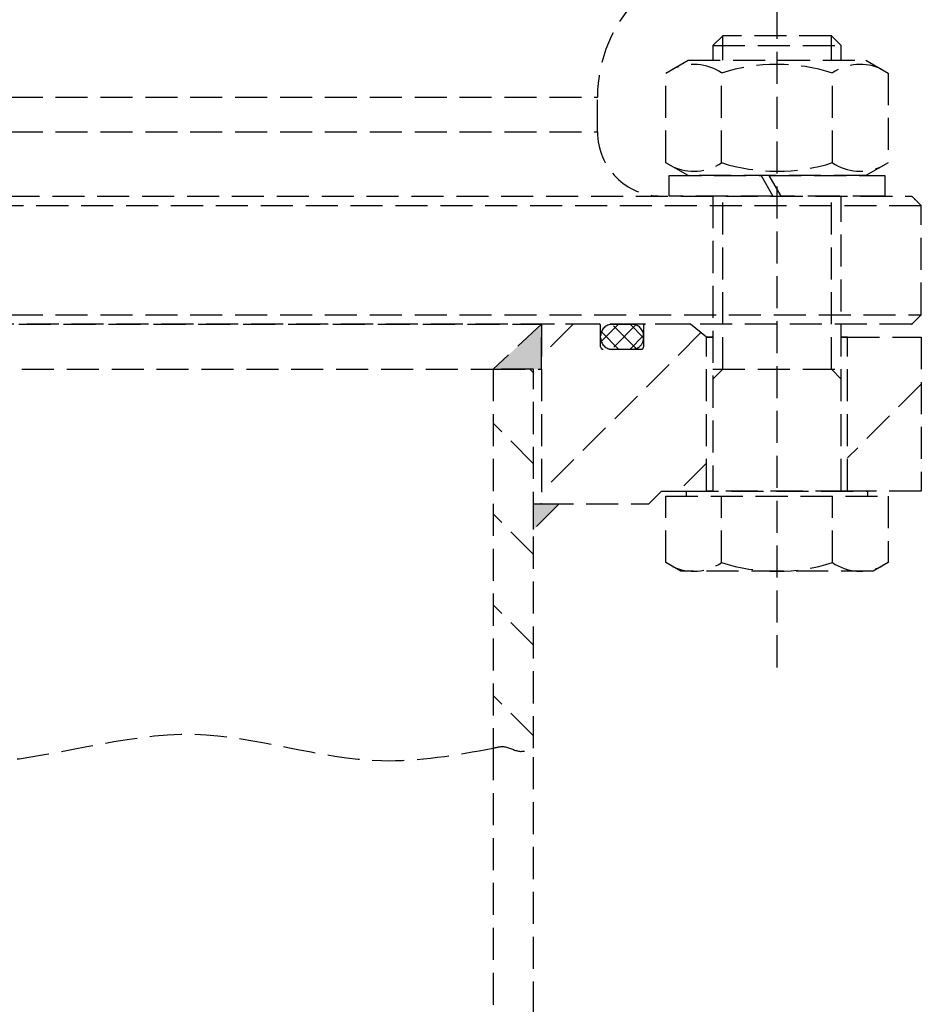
# Model space of a CAD drawing. Header units: millimetres. Extents: x -50096 to 615650, y 194565 to 243945.
# Tile 267 of 354: x 255094 to 255234, y 221369 to 221523. Entities that reach past the tile are written whole.
import ezdxf

# ---------------------------------------------------------------- set-up
doc = ezdxf.new("R2010")
doc.units = ezdxf.units.MM
doc.linetypes.add('ГТО-1 Пунктир', pattern=[7, 5, -2])
doc.layers.add('ГТО-2_Размеры_035', color=2, linetype='Continuous', lineweight=35)
doc.layers.add('ОГОС_Пунктир_025', color=151, linetype='ГТО-1 Пунктир', lineweight=25)

# ---------------------------------------------------------------- blocks, each defined once
blk = doc.blocks.new('ОГСО_Затвор_План')
at = {"layer": 'ОГОС_Пунктир_025'}
for p, q in [((-756.67, -241), (-756.67, -128.5)), ((-765.14, -142.5), (-766.67, -144.03)), ((-765.14, -146.3), (-765.14, -142.5)), ((-748.2, -142.5), (-765.14, -142.5)), ((-748.2, -146.3), (-748.2, -142.5)), ((-746.67, -144.03), (-748.2, -142.5)), ((-766.67, -144.03), (-766.67, -146.3)), ((-766.67, -144.03), (-746.67, -144.03)), ((-746.67, -146.3), (-746.67, -144.03)), ((-774, -148.31), (-770.52, -146.3)), ((-770.52, -146.3), (-742.82, -146.3)), ((-742.82, -146.3), (-739.35, -148.31)), ((-774, -162.29), (-774, -148.31)), ((-765.33, -162.29), (-765.33, -148.31)), ((-748.01, -162.29), (-748.01, -148.31)), ((-739.35, -148.31), (-739.35, -162.29)), ((-904.17, -152.1), (-784.67, -152.1)), ((-904.17, -157.5), (-784.67, -157.5)), ((-770.52, -164.3), (-774, -162.29)), ((-739.35, -162.29), (-742.82, -164.3)), ((-773.47, -167.5), (-773.47, -164.3)), ((-773.47, -164.3), (-759.16, -164.3)), ((-742.82, -164.3), (-770.52, -164.3)), ((-759.16, -164.3), (-757.31, -167.5)), ((-757.88, -164.3), (-739.87, -164.3)), ((-756.03, -167.5), (-757.88, -164.3)), ((-739.87, -164.3), (-739.87, -167.5)), ((-1072.67, -167.5), (-735.67, -167.5)), ((-1072.67, -167.5), (-735.67, -167.5)), ((-757.31, -167.5), (-773.47, -167.5)), ((-766.67, -167.5), (-766.67, -213.5)), ((-765.14, -194.5), (-765.14, -167.5)), ((-739.87, -167.5), (-756.03, -167.5)), ((-748.2, -194.5), (-748.2, -167.5)), ((-746.67, -213.5), (-746.67, -167.5)), ((-734.17, -169), (-1074.17, -169)), ((-734.17, -169), (-1074.17, -169)), ((-904.17, -186), (-734.17, -186)), ((-904.17, -186), (-734.17, -186)), ((-1014.92, -187.5), (-793.42, -187.5)), ((-735.67, -187.5), (-904.17, -187.5)), ((-735.67, -187.5), (-904.17, -187.5)), ((-793.42, -187.5), (-800.92, -194.5)), ((-788.47, -187.5), (-793.42, -192.45)), ((-784.37, -187.5), (-793.42, -187.5)), ((-793.42, -187.5), (-793.42, -215.5)), ((-793.42, -194.5), (-793.42, -187.5)), ((-768.55, -188.8), (-793.42, -213.67)), ((-777.27, -187.5), (-784.37, -187.5)), ((-784.17, -191), (-784.17, -187.7)), ((-781.4, -187.5), (-784.07, -190.18)), ((-781.34, -191.4), (-784.06, -188.68)), ((-778.57, -187.5), (-782.46, -191.4)), ((-778.63, -191.28), (-782.41, -187.5)), ((-782.37, -187.5), (-779.27, -187.5)), ((-777.47, -189.62), (-779.58, -187.5)), ((-777.47, -187.7), (-777.47, -191)), ((-770.17, -187.5), (-777.27, -187.5)), ((-767.67, -189.5), (-770.17, -187.5)), ((-784.17, -189.6), (-784.17, -189.3)), ((-777.47, -189.23), (-779.64, -191.4)), ((-777.47, -189.3), (-777.47, -189.6)), ((-767.67, -189.5), (-766.67, -189.5)), ((-766.67, -189.5), (-767.67, -189.5)), ((-767.67, -213.5), (-767.67, -189.5)), ((-767.67, -189.5), (-766.67, -189.5)), ((-746.67, -189.5), (-745.67, -189.5)), ((-746.67, -189.5), (-745.67, -189.5)), ((-745.67, -189.5), (-746.67, -189.5)), ((-746.67, -189.5), (-745.67, -189.5)), ((-745.67, -189.5), (-734.17, -189.5)), ((-745.67, -213.5), (-745.67, -189.5)), ((-734.17, -189.5), (-734.17, -213.5)), ((-777.87, -191.4), (-783.77, -191.4)), ((-779.27, -191.4), (-782.37, -191.4)), ((-1007.42, -194.5), (-800.92, -194.5)), ((-794.62, -194.5), (-800.92, -194.5)), ((-800.92, -194.5), (-800.92, -253.61)), ((-800.92, -194.5), (-793.42, -194.5)), ((-794.62, -195.09), (-795.21, -194.5)), ((-794.62, -253.61), (-794.62, -194.5)), ((-766.67, -196.03), (-765.14, -194.5)), ((-766.67, -194.5), (-746.67, -194.5)), ((-746.67, -196.03), (-748.2, -194.5)), ((-734.17, -196.84), (-745.67, -208.34)), ((-794.62, -209.23), (-800.92, -202.93)), ((-767.67, -209.13), (-772.04, -213.5)), ((-776.67, -215.5), (-774.67, -213.5)), ((-774.67, -213.5), (-767.67, -213.5)), ((-774, -224.66), (-774, -214.3)), ((-774, -214.3), (-739.35, -214.3)), ((-770.77, -214.3), (-770.77, -213.5)), ((-770.77, -213.5), (-742.58, -213.5)), ((-745.67, -213.5), (-767.67, -213.5)), ((-745.67, -213.5), (-767.67, -213.5)), ((-767.67, -213.5), (-766.67, -213.5)), ((-745.67, -213.5), (-767.67, -213.5)), ((-765.34, -224.66), (-765.34, -214.3)), ((-748.01, -224.66), (-748.01, -214.3)), ((-746.67, -213.5), (-745.67, -213.5)), ((-734.17, -213.5), (-745.67, -213.5)), ((-742.58, -213.5), (-742.58, -214.3)), ((-739.35, -214.3), (-739.35, -224.66)), ((-790.62, -215.5), (-794.62, -219.5)), ((-794.62, -219.5), (-794.62, -215.5)), ((-794.62, -215.5), (-790.62, -215.5)), ((-793.42, -215.5), (-793.49, -215.5)), ((-793.42, -215.5), (-776.67, -215.5)), ((-794.62, -223.37), (-800.92, -217.07)), ((-771.67, -226), (-774, -224.66)), ((-739.35, -224.66), (-741.67, -226)), ((-741.67, -226), (-771.67, -226)), ((-794.62, -237.52), (-800.92, -231.22)), ((-794.62, -251.66), (-800.92, -245.36)), ((-800.92, -253.61), (-800.92, -995)), ((-794.62, -995), (-794.62, -253.61))]:
    blk.add_line(p, q, dxfattribs=at)
for centre, radius, start, end in [((-762.67, -152.1), 22, 134.4835, 180), ((-762.67, -152.1), 22, 134.4835, 180), ((-769.66, -154.62), 7.66, 55.5615, 115.5615), ((-756.67, -175.59), 28.62, 72.383, 107.617), ((-743.68, -154.62), 7.66, 64.4385, 124.4385), ((-774.67, -157.5), 10, 180, 270), ((-774.67, -157.5), 10, 180, 270), ((-769.66, -155.98), 7.66, 244.4385, 304.4385), ((-756.67, -135.01), 28.62, 252.383, 287.617), ((-743.68, -155.98), 7.66, 235.5615, 295.5615), ((-784.37, -187.7), 0.2, 0, 90), ((-782.37, -189.3), 1.8, 90, 180), ((-779.27, -189.3), 1.8, 0, 90), ((-777.27, -187.7), 0.2, 90, 180), ((-782.37, -189.6), 1.8, 180, 270), ((-779.27, -189.6), 1.8, 270, 0), ((-783.77, -191), 0.4, 180, 270), ((-777.87, -191), 0.4, 270, 0), ((-769.67, -218.34), 7.66, 244.4469, 304.4469), ((-756.67, -197.36), 28.64, 252.3875, 287.6125), ((-743.68, -218.34), 7.66, 235.5531, 295.5531)]:
    blk.add_arc(centre, radius, start, end, dxfattribs=at)
for points in [[(-784.67, -157.5), (-784.67, -156.6), (-784.67, -154.8), (-784.67, -153), (-784.67, -152.1)], [(-784.67, -157.5), (-784.67, -156.6), (-784.67, -154.8), (-784.67, -153), (-784.67, -152.1)], [(-734.17, -169), (-734.42, -168.75), (-734.92, -168.25), (-735.42, -167.75), (-735.67, -167.5)], [(-734.17, -169), (-734.42, -168.75), (-734.92, -168.25), (-735.42, -167.75), (-735.67, -167.5)], [(-734.17, -186), (-734.17, -183.17), (-734.17, -177.5), (-734.17, -171.83), (-734.17, -169)], [(-734.17, -186), (-734.17, -183.17), (-734.17, -177.5), (-734.17, -171.83), (-734.17, -169)], [(-735.67, -187.5), (-735.42, -187.25), (-734.92, -186.75), (-734.42, -186.25), (-734.17, -186)], [(-735.67, -187.5), (-735.42, -187.25), (-734.92, -186.75), (-734.42, -186.25), (-734.17, -186)]]:
    blk.add_open_spline(points, degree=3, dxfattribs=at)
for points in [[(-1007.42, -253.61), (-982.07, -252.02), (-954.38, -255.21), (-919.78, -252.11), (-904.17, -253.61), (-881.15, -255.85), (-847.51, -251.43), (-818.34, -255.54), (-800.92, -253.61)], [(-800.92, -253.61), (-799.33, -253.36), (-796.83, -254.08), (-794.62, -253.61)]]:
    blk.add_spline(points, degree=3, dxfattribs=at)
blk.add_point((-735.67, -187.5), dxfattribs=at)
for points in [[(-800.92, -194.5), (-793.42, -194.5), (-793.42, -187.5)], [(-794.62, -219.5), (-790.62, -215.5), (-794.62, -215.5)]]:
    blk.add_solid(points, dxfattribs=at)
blk = doc.blocks.new('A$C1AA538EC')
at = {"layer": 'ГТО-2_Размеры_035', "rotation": 0.0001303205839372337}
blk.add_blockref('ОГСО_Затвор_План', (0, -11100.09), dxfattribs=at)

msp = doc.modelspace()

# ---------------------------------------------------------------- block references
at = {"layer": 'ГТО-2_Размеры_035'}
msp.add_blockref('A$C1AA538EC', (255968.45, 232762.78), dxfattribs=at)

doc.saveas('drawing.dxf')
